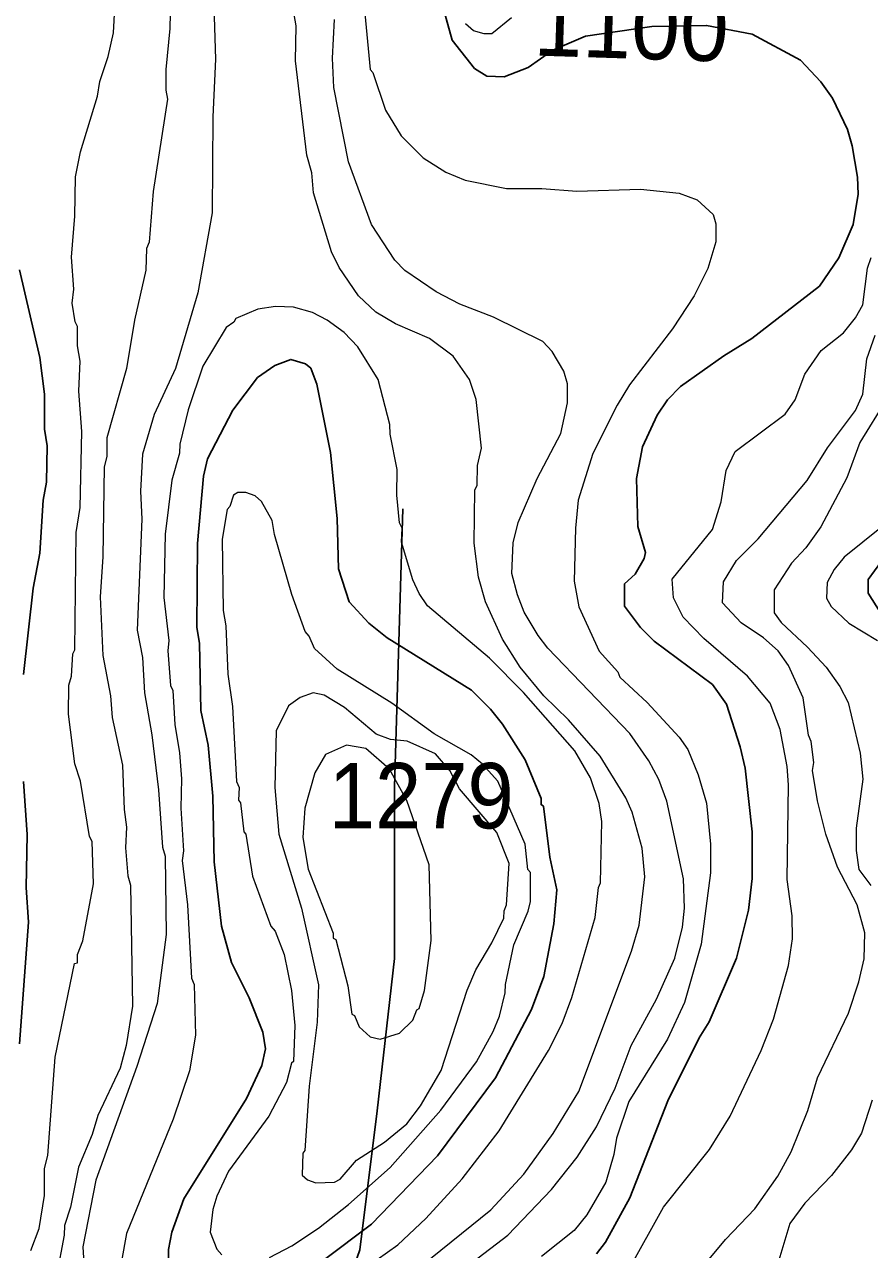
# Model space of a CAD drawing. Extents: x 598.3 to 623.2, y 6902.2 to 6930.1.
# Drawn here: x 614.216 to 615.249, y 6927.023 to 6928.521 of the extents above; entities that cross this region are included whole.
import ezdxf
from ezdxf.enums import TextEntityAlignment as Align

# ---------------------------------------------------------------- set-up
doc = ezdxf.new("R2010")
doc.units = 0
doc.header["$LTSCALE"] = 0.032
for name, color, linetype, lineweight in [('1', 7, 'Continuous', 25), ('2', 7, 'Continuous', 13), ('26', 7, 'Continuous', 25)]:
    doc.layers.add(name, color=color, linetype=linetype, lineweight=lineweight)
doc.layers.add('21', color=7, linetype='Continuous')
doc.layers.add('61', color=7, linetype='Continuous')

msp = doc.modelspace()

# ---------------------------------------------------------------- linework, layer by layer
at = {"layer": '1'}
for points in [[(615.106, 6928.5096), (615.0501, 6928.5203), (614.9833, 6928.5189), (614.9021, 6928.5072), (614.8622, 6928.49), (614.8321, 6928.4688), (614.8025, 6928.4576), (614.7817, 6928.4584), (614.7664, 6928.4676), (614.7393, 6928.5023), (614.7174, 6928.5806)], [(614.9156, 6927.018), (614.9265, 6927.0323), (614.9565, 6927.0866), (615.0027, 6927.2052), (615.0412, 6927.2822), (615.0534, 6927.3016), (615.0867, 6927.3796), (615.1013, 6927.4383), (615.1061, 6927.4771), (615.1061, 6927.534), (615.0972, 6927.6121), (615.0914, 6927.6379), (615.0744, 6927.6902), (615.0573, 6927.7144), (614.986, 6927.7672), (614.9694, 6927.7838), (614.9499, 6927.8102), (614.95, 6927.8375), (614.9629, 6927.8491), (614.974, 6927.8682), (614.9756, 6927.8758), (614.966, 6927.9074), (614.9644, 6927.9661), (614.9719, 6928.0049), (614.9898, 6928.0438), (615.0023, 6928.0623), (615.0184, 6928.0785), (615.0714, 6928.1163), (615.1055, 6928.1372), (615.1882, 6928.2015), (615.2121, 6928.2361), (615.2293, 6928.2769), (615.2354, 6928.3138), (615.2347, 6928.3348), (615.2283, 6928.3731), (615.2225, 6928.3931), (615.2042, 6928.4314), (615.19, 6928.4514), (615.1649, 6928.4779), (615.106, 6928.5096)], [(614.2099, 6928.2215), (614.235, 6928.1143), (614.2407, 6928.0693), (614.2408, 6928.0266), (614.2439, 6928.0062), (614.2431, 6927.9618), (614.2391, 6927.9398), (614.235, 6927.8747), (614.2268, 6927.8319), (614.2149, 6927.7265)], [(614.5205, 6926.9643), (614.6403, 6927.0544), (614.7213, 6927.1378), (614.7921, 6927.2331), (614.8362, 6927.3169), (614.8512, 6927.3573), (614.8633, 6927.4217), (614.8672, 6927.4632), (614.8587, 6927.503), (614.8509, 6927.5654), (614.8479, 6927.5675), (614.8478, 6927.575), (614.8284, 6927.6222), (614.8007, 6927.6656), (614.7861, 6927.684), (614.7626, 6927.7073), (614.6597, 6927.7715), (614.6371, 6927.7892), (614.6132, 6927.8154), (614.6001, 6927.8556), (614.5985, 6927.9171), (614.5904, 6927.9978), (614.5735, 6928.0816), (614.5662, 6928.101), (614.5596, 6928.1065), (614.5418, 6928.1118), (614.5222, 6928.1044), (614.5011, 6928.0898), (614.4708, 6928.0499), (614.4401, 6927.9904), (614.435, 6927.9689), (614.4277, 6927.8868), (614.4269, 6927.7838), (614.4301, 6927.7649), (614.4317, 6927.6824), (614.4408, 6927.6402), (614.4464, 6927.5777), (614.448, 6927.4972), (614.4569, 6927.4188), (614.4693, 6927.3742), (614.4907, 6927.331), (614.5077, 6927.2889), (614.5109, 6927.2689), (614.5062, 6927.2482), (614.4878, 6927.208), (614.4111, 6927.0854), (614.3962, 6927.0445), (614.3921, 6927.0234), (614.3921, 6927.0018)], [(615.2634, 6927.8637), (615.2478, 6927.8428), (615.2479, 6927.8259), (615.2625, 6927.8026)], [(614.2149, 6927.5956), (614.2196, 6927.5307), (614.2181, 6927.466), (614.2212, 6927.4238), (614.21, 6927.2748)]]:
    msp.add_lwpolyline(points, dxfattribs=at)
at = {"layer": '2'}
for points in [[(614.2786, 6928.3352), (614.2845, 6928.3656), (614.3055, 6928.4336), (614.3084, 6928.4518), (614.3186, 6928.4824), (614.3249, 6928.5113), (614.3298, 6928.6019)], [(614.3954, 6928.5906), (614.3937, 6928.5164), (614.3889, 6928.4663), (614.3889, 6928.4412), (614.3912, 6928.43), (614.3735, 6928.317), (614.3685, 6928.2552), (614.3654, 6928.2474), (614.3645, 6928.2209), (614.3508, 6928.16), (614.3409, 6928.1008), (614.3168, 6928.0159), (614.3167, 6927.9929), (614.3136, 6927.9803), (614.3119, 6927.8704), (614.3086, 6927.8213), (614.312, 6927.7499), (614.3215, 6927.7006), (614.3233, 6927.6737), (614.3362, 6927.6157), (614.338, 6927.5613), (614.341, 6927.5399), (614.3395, 6927.5147), (614.3427, 6927.4801), (614.3459, 6927.4687), (614.3483, 6927.3207), (614.3406, 6927.2727), (614.333, 6927.2452), (614.3057, 6927.1873), (614.2989, 6927.164), (614.2824, 6927.124), (614.2723, 6927.0752), (614.265, 6927.0526), (614.2649, 6927.0409), (614.2553, 6926.9911)], [(614.4472, 6928.5573), (614.4496, 6928.4791), (614.4463, 6928.4084), (614.4455, 6928.2909), (614.4283, 6928.1931), (614.4007, 6928.1008), (614.3749, 6928.0445), (614.3606, 6927.9961), (614.358, 6927.9508), (614.3597, 6927.9166), (614.3541, 6927.7809), (614.3605, 6927.7474), (614.3628, 6927.7041), (614.3718, 6927.6529), (614.3799, 6927.5855), (614.3848, 6927.5154), (614.388, 6927.5043), (614.3896, 6927.4085), (614.3783, 6927.3243), (614.3537, 6927.2472), (614.3035, 6927.1079), (614.2877, 6927.0267), (614.2909, 6926.9724)], [(614.7021, 6927.0037), (614.7865, 6927.0719), (614.8267, 6927.1156), (614.8628, 6927.1651), (614.8942, 6927.2164), (614.9584, 6927.388), (614.9676, 6927.4198), (614.9749, 6927.4791), (614.9716, 6927.514), (614.9594, 6927.5581), (614.9513, 6927.5755), (614.92, 6927.6268), (614.8814, 6927.6712), (614.8514, 6927.7003), (614.8223, 6927.7355), (614.8007, 6927.7698), (614.7797, 6927.8154), (614.7714, 6927.8455), (614.766, 6927.887), (614.7669, 6927.9524), (614.7695, 6927.9576), (614.7702, 6927.9822), (614.775, 6928.0033), (614.7683, 6928.0626), (614.7602, 6928.0871), (614.7403, 6928.1157), (614.7116, 6928.1372), (614.67, 6928.1555), (614.6457, 6928.1697), (614.6246, 6928.1894), (614.6011, 6928.2242), (614.5914, 6928.2433), (614.5696, 6928.3157), (614.5676, 6928.34), (614.5613, 6928.3618), (614.5476, 6928.4768), (614.5483, 6928.5197), (614.5451, 6928.5383)], [(614.6325, 6928.5347), (614.639, 6928.4665), (614.6421, 6928.4626), (614.6578, 6928.4165), (614.6766, 6928.3852), (614.7035, 6928.3582), (614.7315, 6928.3408), (614.7549, 6928.3309), (614.8055, 6928.3208), (614.8489, 6928.3207), (614.8914, 6928.3176), (614.9695, 6928.3199), (615.0165, 6928.315)], [(614.8614, 6928.1215), (614.8499, 6928.1339), (614.7898, 6928.1636), (614.7485, 6928.1793), (614.7197, 6928.1946), (614.6813, 6928.2204), (614.6691, 6928.2331), (614.6403, 6928.2768), (614.6124, 6928.3535), (614.5945, 6928.4444), (614.5929, 6928.4803), (614.5954, 6928.5274)], [(614.8116, 6928.5294), (614.7878, 6928.51), (614.7782, 6928.5098), (614.7653, 6928.5136), (614.7556, 6928.5224)], [(614.224, 6927.0221), (614.2342, 6927.049), (614.2406, 6927.0895), (614.2407, 6927.1222), (614.2448, 6927.1384), (614.2537, 6927.2585), (614.2772, 6927.3729), (614.2811, 6927.374), (614.2812, 6927.3842), (614.2877, 6927.4007), (614.3007, 6927.4706), (614.2989, 6927.5224), (614.2958, 6927.5282), (614.2845, 6927.5961), (614.2776, 6927.6172), (614.2698, 6927.6779), (614.2705, 6927.7135), (614.2738, 6927.7243), (614.2753, 6927.7517), (614.2779, 6927.7568), (614.2795, 6927.9), (614.2844, 6927.9309), (614.2861, 6928.0236), (614.2827, 6928.0729), (614.2844, 6928.1095), (614.2812, 6928.1284), (614.2811, 6928.1521), (614.2781, 6928.1576), (614.2746, 6928.1806), (614.2764, 6928.1979), (614.2738, 6928.2368), (614.2779, 6928.2871), (614.2786, 6928.3352)], [(615.0165, 6928.315), (615.0388, 6928.3069), (615.0583, 6928.2889), (615.0615, 6928.2778), (615.0615, 6928.2556), (615.0519, 6928.2231), (615.0351, 6928.1894), (615.0085, 6928.1494), (614.9559, 6928.0806), (614.9407, 6928.0558), (614.9112, 6927.9967), (614.8932, 6927.9395), (614.8899, 6927.9055), (614.8883, 6927.8407), (614.8942, 6927.8093), (614.9189, 6927.7552), (614.9417, 6927.7297), (614.9442, 6927.7234), (614.9777, 6927.6923), (615.0167, 6927.65), (615.0273, 6927.6348), (615.0401, 6927.6037), (615.05, 6927.5693), (615.055, 6927.5188), (615.055, 6927.4839), (615.0436, 6927.3966), (615.023, 6927.3253), (615.0023, 6927.2804), (614.9553, 6927.2043), (614.94, 6927.1596), (614.9368, 6927.1395), (614.9271, 6927.1057), (614.9038, 6927.0655), (614.8882, 6927.0466), (614.8483, 6927.0146)], [(614.9553, 6926.9989), (614.9977, 6927.0752), (615.0536, 6927.1456), (615.0792, 6927.1865), (615.1168, 6927.2666), (615.1319, 6927.3048), (615.1504, 6927.3707), (615.1554, 6927.4034), (615.1548, 6927.4312), (615.1489, 6927.4758), (615.1505, 6927.5914), (615.1489, 6927.6138), (615.1401, 6927.6592), (615.1279, 6927.6916), (615.1001, 6927.7244), (615.0467, 6927.7704), (615.0214, 6927.7965), (615.0098, 6927.8201), (615.0081, 6927.8431), (615.0574, 6927.9039), (615.0679, 6927.9377), (615.0742, 6927.9758), (615.0851, 6927.9991), (615.1464, 6928.0447), (615.1585, 6928.0623), (615.1702, 6928.0939), (615.1905, 6928.1226), (615.2178, 6928.1444), (615.2322, 6928.1627), (615.2412, 6928.1787), (615.2469, 6928.2234), (615.2513, 6928.2365)], [(614.6346, 6927.0021), (614.6726, 6927.0292), (614.7069, 6927.0612), (614.7514, 6927.1098), (614.7964, 6927.1683), (614.857, 6927.2665), (614.8735, 6927.2995), (614.8855, 6927.3314), (614.9141, 6927.4295), (614.9181, 6927.4659), (614.9206, 6927.4717), (614.9223, 6927.5467), (614.919, 6927.5687), (614.9083, 6927.6001), (614.8892, 6927.6333), (614.8264, 6927.7043), (614.7849, 6927.7465), (614.7091, 6927.8103), (614.6987, 6927.8256), (614.6912, 6927.8423), (614.6772, 6927.8883), (614.6778, 6927.9053), (614.6746, 6927.9121), (614.6714, 6927.9458), (614.672, 6927.9773), (614.6633, 6928.0202), (614.6631, 6928.0324), (614.6485, 6928.0871), (614.6237, 6928.1271), (614.607, 6928.1447), (614.5861, 6928.1598), (614.5682, 6928.1693), (614.5451, 6928.1758), (614.5229, 6928.1765), (614.5013, 6928.1734), (614.4747, 6928.162), (614.4722, 6928.1573), (614.4626, 6928.1507), (614.4344, 6928.1036), (614.4165, 6928.05), (614.406, 6928.0081), (614.4057, 6927.9972), (614.3962, 6927.9641), (614.3881, 6927.898), (614.3865, 6927.8208), (614.3928, 6927.7682), (614.3913, 6927.7556), (614.3946, 6927.7129), (614.3977, 6927.7071), (614.4, 6927.6653), (614.4058, 6927.6306), (614.4081, 6927.5989), (614.4075, 6927.563), (614.4106, 6927.5107), (614.4091, 6927.4989), (614.4155, 6927.4447), (614.4205, 6927.3551), (614.4237, 6927.3475), (614.4252, 6927.2854), (614.4179, 6927.2418), (614.3981, 6927.1828), (614.3411, 6927.0429), (614.3346, 6927.0089)], [(615.0309, 6926.9845), (615.0732, 6927.0357), (615.1093, 6927.0732), (615.1375, 6927.1128), (615.1538, 6927.1429), (615.1742, 6927.1932), (615.1859, 6927.2331), (615.2238, 6927.3123), (615.2364, 6927.3505), (615.2427, 6927.3788), (615.2436, 6927.4107), (615.2345, 6927.4447), (615.2104, 6927.491), (615.1959, 6927.5313), (615.1858, 6927.5719), (615.1798, 6927.609), (615.1813, 6927.6189), (615.178, 6927.6445), (615.1749, 6927.6524), (615.1684, 6927.698), (615.1504, 6927.7374), (615.1378, 6927.7555), (615.1196, 6927.7713), (615.0926, 6927.7896), (615.0698, 6927.814), (615.071, 6927.8398), (615.0868, 6927.866), (615.1131, 6927.8923), (615.1732, 6927.9637), (615.1981, 6928.0035), (615.2323, 6928.0495), (615.2413, 6928.0693), (615.2461, 6928.1127), (615.2564, 6928.1416)], [(614.8199, 6927.9125), (614.8432, 6927.966), (614.8718, 6928.0214), (614.88, 6928.0587), (614.8801, 6928.0819), (614.8755, 6928.0976), (614.8614, 6928.1215)], [(615.2696, 6928.0623), (615.2377, 6928.0102), (615.2217, 6927.967), (615.19, 6927.9071), (615.1716, 6927.8812), (615.154, 6927.8628), (615.1328, 6927.83), (615.1329, 6927.802), (615.1414, 6927.7899), (615.1736, 6927.7601), (615.1964, 6927.7353), (615.2131, 6927.7118), (615.2235, 6927.6924), (615.2379, 6927.6303), (615.2411, 6927.5985), (615.2332, 6927.5386), (615.2332, 6927.5112), (615.2363, 6927.4881), (615.2512, 6927.4683)], [(614.5159, 6927.0136), (614.5432, 6927.0279), (614.5755, 6927.0492), (614.6122, 6927.0782), (614.6632, 6927.1234), (614.7254, 6927.1937), (614.7687, 6927.2528), (614.7893, 6927.2898), (614.797, 6927.3087), (614.8041, 6927.3372), (614.8043, 6927.3475), (614.8147, 6927.3958), (614.832, 6927.437), (614.8349, 6927.4489), (614.8348, 6927.4842), (614.8317, 6927.4881), (614.8284, 6927.5192), (614.7949, 6927.596), (614.7763, 6927.6167), (614.7624, 6927.6282), (614.7172, 6927.6539), (614.6655, 6927.6914), (614.5986, 6927.7332), (614.5709, 6927.7582), (614.5644, 6927.7733), (614.5595, 6927.7789), (614.543, 6927.8244), (614.5219, 6927.8976), (614.5192, 6927.915), (614.5061, 6927.938), (614.4983, 6927.9449), (614.4868, 6927.9492), (614.477, 6927.9492), (614.4719, 6927.9457), (614.4674, 6927.9319), (614.464, 6927.9283), (614.4577, 6927.8918), (614.4593, 6927.8046), (614.4624, 6927.786), (614.4648, 6927.7268), (614.4705, 6927.6875), (614.4754, 6927.5957), (614.4786, 6927.5883), (614.4779, 6927.5729), (614.4803, 6927.5694), (614.4842, 6927.5341), (614.4867, 6927.5312), (614.4949, 6927.4798), (614.5174, 6927.4186), (614.5226, 6927.4128), (614.5338, 6927.384), (614.5427, 6927.34), (614.5467, 6927.2974), (614.545, 6927.2533), (614.5427, 6927.2513), (614.5364, 6927.2277), (614.515, 6927.1865), (614.4656, 6927.1193), (614.4514, 6927.0887), (614.4465, 6927.0722), (614.4431, 6927.0443), (614.4515, 6927.0239), (614.4576, 6927.0167)], [(615.2867, 6927.9251), (615.2186, 6927.8699), (615.2063, 6927.8551), (615.1976, 6927.8391), (615.1968, 6927.82), (615.2027, 6927.8095), (615.224, 6927.7891), (615.2593, 6927.7682)], [(614.7639, 6927.0079), (614.8073, 6927.0409), (614.8604, 6927.0966), (614.8919, 6927.1362), (614.9157, 6927.1735), (614.9384, 6927.2207), (614.958, 6927.2728), (614.9888, 6927.3294), (615.0114, 6927.3796), (615.0209, 6927.4176), (615.0234, 6927.4406), (615.0218, 6927.4767), (615.0018, 6927.5714), (614.9918, 6927.5982), (614.9796, 6927.6208), (614.9564, 6927.6543), (614.8562, 6927.7588), (614.8441, 6927.7741), (614.8272, 6927.8027), (614.8188, 6927.8239), (614.8122, 6927.8501), (614.8138, 6927.8875), (614.8199, 6927.9125)], [(615.2525, 6927.2059), (615.2395, 6927.1654), (615.2273, 6927.1453), (615.2031, 6927.1138), (615.1702, 6927.08), (615.1519, 6927.055), (615.1374, 6927.006)]]:
    msp.add_lwpolyline(points, dxfattribs=at)
for points in [[(614.7573, 6927.3405), (614.7679, 6927.3653), (614.7878, 6927.3985), (614.8024, 6927.4283), (614.8025, 6927.4376), (614.8057, 6927.445), (614.8088, 6927.4952), (614.7939, 6927.5332), (614.7482, 6927.5866), (614.7361, 6927.6092), (614.7188, 6927.6295), (614.6841, 6927.6449), (614.6639, 6927.6472), (614.6462, 6927.6534), (614.6076, 6927.6862), (614.5826, 6927.7013), (614.5693, 6927.7039), (614.5534, 6927.6983), (614.5389, 6927.688), (614.5241, 6927.6577), (614.5223, 6927.5883), (614.5273, 6927.5313), (614.5547, 6927.4408), (614.5758, 6927.3469), (614.5742, 6927.3014), (614.5643, 6927.223), (614.5589, 6927.1443), (614.5564, 6927.141), (614.5556, 6927.1141), (614.5622, 6927.1085), (614.5724, 6927.105), (614.5952, 6927.1058), (614.602, 6927.1093), (614.6222, 6927.1326), (614.6564, 6927.1546), (614.6835, 6927.177), (614.7003, 6927.199), (614.7258, 6927.2423)], [(614.6747, 6927.288), (614.691, 6927.3037), (614.6959, 6927.3163), (614.6988, 6927.3181), (614.7052, 6927.34), (614.7135, 6927.401), (614.7111, 6927.4936), (614.6837, 6927.5726), (614.6624, 6927.6108), (614.6335, 6927.6358), (614.6098, 6927.6399), (614.5842, 6927.6287), (614.5711, 6927.6063), (614.5588, 6927.563), (614.5565, 6927.5272), (614.5632, 6927.4883), (614.5935, 6927.4101), (614.5937, 6927.404), (614.5969, 6927.4026), (614.6114, 6927.3456), (614.6164, 6927.3109), (614.6195, 6927.3095), (614.6255, 6927.2958), (614.6387, 6927.2833), (614.6509, 6927.2807)]]:
    msp.add_lwpolyline(points, close=True, dxfattribs=at)
at = {"layer": '26'}
msp.add_lwpolyline([(611.7954, 6922.5408), (611.9289, 6923.1752), (612.0273, 6923.5305), (612.1476, 6923.7383), (612.4155, 6923.9952), (613.383, 6924.7878), (613.5033, 6924.9409), (613.7001, 6925.1814), (614.4217, 6926.395), (614.5438, 6926.7862), (614.6262, 6927.0228), (614.6475, 6927.193), (614.6688, 6927.3792), (614.6688, 6927.5892), (614.6788, 6927.929)], dxfattribs=at)

# ---------------------------------------------------------------- texts
at = {"layer": '21', "width": 0.95}
msp.add_text('1279', height=0.08, dxfattribs=at).set_placement((614.5883, 6927.5383))
at = {"layer": '61'}
msp.add_text('1100', height=0.08, rotation=358.172, dxfattribs=at).set_placement((614.957, 6928.4797), align=Align.CENTER)

doc.saveas('drawing.dxf')
